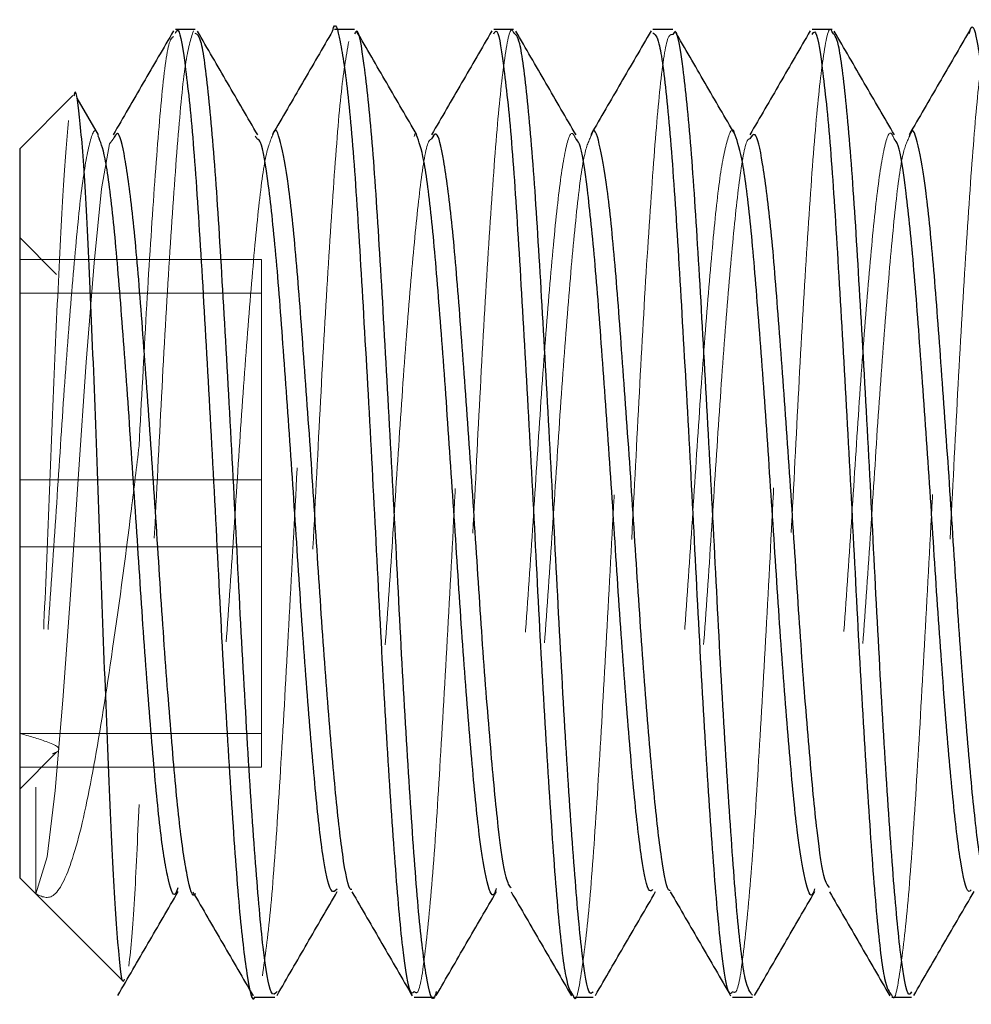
# Model space of a CAD drawing. Header units: inches. Extents: x 220 to 877, y 4 to 174.
# Tile 341 of 656: x 405.609 to 405.795, y 155.078 to 155.272. Entities that reach past the tile are written whole.
import ezdxf

# ---------------------------------------------------------------- set-up
doc = ezdxf.new("R2010")
doc.units = ezdxf.units.IN
doc.header["$LTSCALE"] = 0.5
doc.header["$MEASUREMENT"] = 0
doc.linetypes.add('HIDDEN', pattern=[0.225, 0.15, -0.075])
doc.layers.add('SVD-M-S', color=8, linetype='Continuous')

msp = doc.modelspace()

# ---------------------------------------------------------------- linework, layer by layer
at = {"layer": 'SVD-M-S', "linetype": 'Continuous', "lineweight": 25}
for p, q in [((405.64311, 155.26988), (405.63921, 155.26988)), ((405.67436, 155.26988), (405.67046, 155.26988)), ((405.70561, 155.26988), (405.70171, 155.26988)), ((405.73686, 155.26988), (405.73296, 155.26988)), ((405.76812, 155.26988), (405.76421, 155.26988)), ((405.6191, 155.2569), (405.60864, 155.24644)), ((405.62412, 155.24915), (405.61992, 155.25638)), ((405.60864, 155.24644), (405.60864, 155.10332)), ((405.60864, 155.10332), (405.61188, 155.10008)), ((405.61188, 155.10008), (405.62887, 155.08309)), ((405.65484, 155.07988), (405.65873, 155.07988)), ((405.68608, 155.07988), (405.69, 155.07988)), ((405.71734, 155.07988), (405.72123, 155.07988)), ((405.74858, 155.07988), (405.7525, 155.07988)), ((405.77984, 155.07988), (405.78373, 155.07988))]:
    msp.add_line(p, q, dxfattribs=at)
at = {"layer": 'SVD-M-S', "linetype": 'HIDDEN', "lineweight": 18}
for p, q in [((405.62628, 155.24743), (405.62473, 155.2386)), ((405.627, 155.24834), (405.62628, 155.24743)), ((405.65534, 155.24836), (405.65485, 155.24892)), ((405.62473, 155.2386), (405.62326, 155.22404)), ((405.61589, 155.22175), (405.60864, 155.22901)), ((405.65614, 155.2247), (405.60864, 155.2247)), ((405.62326, 155.22404), (405.62168, 155.20452)), ((405.65614, 155.18147), (405.65614, 155.2247)), ((405.65614, 155.21811), (405.60864, 155.21811)), ((405.62168, 155.20452), (405.62019, 155.18259)), ((405.65614, 155.18147), (405.60864, 155.18147)), ((405.62019, 155.18259), (405.61866, 155.15976)), ((405.65614, 155.13165), (405.65614, 155.18147)), ((405.65614, 155.16829), (405.60864, 155.16829)), ((405.61866, 155.15976), (405.6171, 155.1382)), ((405.6171, 155.1382), (405.61563, 155.12045)), ((405.65614, 155.13165), (405.60864, 155.13165)), ((405.65614, 155.12506), (405.65614, 155.13165)), ((405.60864, 155.12075), (405.61589, 155.128)), ((405.65614, 155.12506), (405.60864, 155.12506)), ((405.61563, 155.12045), (405.61405, 155.10744)), ((405.61405, 155.10744), (405.61178, 155.10019)), ((405.61178, 155.10019), (405.61178, 155.10019))]:
    msp.add_line(p, q, dxfattribs=at)
at = {"layer": 'SVD-M-S', "linetype": 'Continuous', "lineweight": 25}
for points, knots in [([(405.67008, 155.26956), (405.67008, 155.26958), (405.6706, 155.2718), (405.67154, 155.26818), (405.67311, 155.25808), (405.67467, 155.23907), (405.67612, 155.21435), (405.67773, 155.18595), (405.67919, 155.15644), (405.68073, 155.12869), (405.68231, 155.10518), (405.68375, 155.08859), (405.68509, 155.08009), (405.68583, 155.08077), (405.68608, 155.08098)], [0, 0, 0, 0, 0.000551, 0.094819, 0.190634, 0.286406, 0.380704, 0.477064, 0.571556, 0.667077, 0.763092, 0.857247, 0.953548, 1, 1, 1, 1]), ([(405.79507, 155.2691), (405.79513, 155.26935), (405.79571, 155.27162), (405.79671, 155.26749), (405.7983, 155.25628), (405.79983, 155.23653), (405.8013, 155.21125), (405.80291, 155.18262), (405.80435, 155.15311), (405.80592, 155.1259), (405.80737, 155.10399), (405.80825, 155.09531), (405.80864, 155.09149)], [0, 0, 0, 0, 0.0137104, 0.1245676, 0.2376556, 0.3500864, 0.4613921, 0.5748532, 0.6858635, 0.7986755, 0.9114611, 1, 1, 1, 1]), ([(405.63883, 155.26959), (405.63685, 155.26618), (405.6329, 155.25938), (405.62896, 155.25258), (405.62699, 155.24919)], [0, 0, 0, 0, 0.501684, 1, 1, 1, 1]), ([(405.63921, 155.26911), (405.63932, 155.26935), (405.63995, 155.27065), (405.64101, 155.26425), (405.64262, 155.25006), (405.64408, 155.22803), (405.64563, 155.20126), (405.6472, 155.17199), (405.64864, 155.14292), (405.65025, 155.11701), (405.65173, 155.09617), (405.65324, 155.08371), (405.65433, 155.07845), (405.65483, 155.07992), (405.65484, 155.07994)], [0, 0, 0, 0, 0.021478, 0.118191, 0.216969, 0.313758, 0.411755, 0.510115, 0.606657, 0.705391, 0.802483, 0.900133, 0.998694, 1, 1, 1, 1]), ([(405.65916, 155.08101), (405.65877, 155.08057), (405.65789, 155.07954), (405.65641, 155.08848), (405.65497, 155.10521), (405.65339, 155.12868), (405.65185, 155.15644), (405.65039, 155.18596), (405.64878, 155.21432), (405.64733, 155.23917), (405.64577, 155.25771), (405.64434, 155.26857), (405.64348, 155.26891), (405.64311, 155.26906)], [0, 0, 0, 0, 0.0729065, 0.1689822, 0.2629173, 0.3587068, 0.4540044, 0.5482752, 0.6444096, 0.7384863, 0.8340344, 0.9296252, 1, 1, 1, 1]), ([(405.65537, 155.24915), (405.65339, 155.25255), (405.64945, 155.25935), (405.64551, 155.26614), (405.64354, 155.26953)], [0, 0, 0, 0, 0.501079, 1, 1, 1, 1]), ([(405.67008, 155.26959), (405.6681, 155.26618), (405.66415, 155.25938), (405.66021, 155.25258), (405.65824, 155.24919)], [0, 0, 0, 0, 0.501619, 1, 1, 1, 1]), ([(405.69042, 155.08102), (405.6903, 155.08058), (405.68969, 155.07829), (405.68849, 155.08299), (405.68696, 155.09526), (405.68549, 155.11567), (405.68388, 155.14134), (405.68244, 155.1703), (405.68087, 155.19964), (405.67932, 155.22662), (405.67787, 155.24898), (405.67625, 155.26367), (405.67516, 155.27046), (405.67451, 155.26925), (405.67436, 155.26899)], [0, 0, 0, 0, 0.022644, 0.118482, 0.21369, 0.308031, 0.404152, 0.498179, 0.593791, 0.689308, 0.7834, 0.879533, 0.973774, 1, 1, 1, 1]), ([(405.68662, 155.24915), (405.68464, 155.25255), (405.6807, 155.25934), (405.67676, 155.26614), (405.67479, 155.26953)], [0, 0, 0, 0, 0.501021, 1, 1, 1, 1]), ([(405.70133, 155.26959), (405.69935, 155.26618), (405.6954, 155.25938), (405.69146, 155.25258), (405.68949, 155.24919)], [0, 0, 0, 0, 0.5015547, 1, 1, 1, 1]), ([(405.70171, 155.26899), (405.70185, 155.26925), (405.7025, 155.27046), (405.7036, 155.26367), (405.70521, 155.24898), (405.70666, 155.22662), (405.70822, 155.19964), (405.70978, 155.1703), (405.71123, 155.14136), (405.71284, 155.1156), (405.7143, 155.0955), (405.71582, 155.08229), (405.71684, 155.0808), (405.71734, 155.08006)], [0, 0, 0, 0, 0.026945, 0.123771, 0.222542, 0.319217, 0.417354, 0.515591, 0.612198, 0.710957, 0.807886, 0.905707, 1, 1, 1, 1]), ([(405.72123, 155.08096), (405.72102, 155.08071), (405.7203, 155.07987), (405.71899, 155.08789), (405.71755, 155.10401), (405.71598, 155.12723), (405.71443, 155.15478), (405.71297, 155.18429), (405.71137, 155.21278), (405.70991, 155.2379), (405.70836, 155.25686), (405.70689, 155.2683), (405.70601, 155.26892), (405.70561, 155.2692)], [0, 0, 0, 0, 0.041992, 0.140728, 0.237286, 0.33558, 0.433633, 0.530356, 0.629121, 0.725873, 0.823888, 0.922212, 1, 1, 1, 1]), ([(405.71787, 155.24915), (405.71589, 155.25255), (405.71195, 155.25934), (405.70801, 155.26614), (405.70604, 155.26953)], [0, 0, 0, 0, 0.500963, 1, 1, 1, 1]), ([(405.73258, 155.26959), (405.7306, 155.26618), (405.72665, 155.25938), (405.72271, 155.25258), (405.72074, 155.24919)], [0, 0, 0, 0, 0.50149, 1, 1, 1, 1]), ([(405.73296, 155.2692), (405.73335, 155.26892), (405.73424, 155.2683), (405.7357, 155.25686), (405.73725, 155.2379), (405.73871, 155.21278), (405.74032, 155.18429), (405.74177, 155.15478), (405.74332, 155.12723), (405.74489, 155.10401), (405.74634, 155.08789), (405.74765, 155.07987), (405.74836, 155.08071), (405.74858, 155.08096)], [0, 0, 0, 0, 0.077787, 0.17611, 0.274126, 0.370878, 0.469643, 0.566366, 0.664418, 0.762713, 0.859271, 0.958007, 1, 1, 1, 1]), ([(405.7525, 155.08028), (405.75203, 155.08083), (405.75104, 155.08199), (405.74954, 155.09457), (405.74808, 155.11428), (405.74647, 155.13979), (405.74502, 155.16862), (405.74347, 155.19802), (405.7419, 155.22519), (405.74046, 155.24788), (405.73884, 155.26306), (405.73771, 155.27026), (405.73703, 155.26916), (405.73686, 155.26889)], [0, 0, 0, 0, 0.088704, 0.186681, 0.283472, 0.382241, 0.478938, 0.577036, 0.675301, 0.771884, 0.870633, 0.967597, 1, 1, 1, 1]), ([(405.74912, 155.24915), (405.74714, 155.25255), (405.7432, 155.25934), (405.73926, 155.26614), (405.73729, 155.26953)], [0, 0, 0, 0, 0.500905, 1, 1, 1, 1]), ([(405.76383, 155.26959), (405.76185, 155.26618), (405.75791, 155.25938), (405.75396, 155.25258), (405.75199, 155.24919)], [0, 0, 0, 0, 0.501426, 1, 1, 1, 1]), ([(405.76421, 155.26889), (405.76438, 155.26916), (405.76505, 155.27026), (405.76619, 155.26306), (405.7678, 155.24788), (405.76924, 155.22519), (405.77081, 155.19802), (405.77236, 155.16862), (405.77382, 155.13979), (405.77543, 155.11428), (405.77688, 155.09457), (405.77839, 155.08199), (405.77937, 155.08083), (405.77984, 155.08028)], [0, 0, 0, 0, 0.0324019, 0.1293655, 0.2281148, 0.3246982, 0.4229625, 0.5210613, 0.6177576, 0.7165267, 0.8133175, 0.9112945, 1, 1, 1, 1]), ([(405.78373, 155.08091), (405.78355, 155.08064), (405.78286, 155.07965), (405.78158, 155.08722), (405.78013, 155.10287), (405.77857, 155.12578), (405.77701, 155.15314), (405.77556, 155.18262), (405.77395, 155.21123), (405.77249, 155.23661), (405.77095, 155.25599), (405.76945, 155.26803), (405.76854, 155.26895), (405.76812, 155.26937)], [0, 0, 0, 0, 0.036385, 0.135146, 0.231787, 0.329958, 0.428152, 0.524777, 0.623536, 0.720418, 0.81828, 0.916714, 1, 1, 1, 1]), ([(405.78037, 155.24915), (405.77839, 155.25255), (405.77445, 155.25934), (405.77051, 155.26614), (405.76854, 155.26953)], [0, 0, 0, 0, 0.500847, 1, 1, 1, 1]), ([(405.79508, 155.26959), (405.7931, 155.26618), (405.78916, 155.25938), (405.78521, 155.25258), (405.78324, 155.24919)], [0, 0, 0, 0, 0.501361, 1, 1, 1, 1]), ([(405.62917, 155.08339), (405.62913, 155.08324), (405.62874, 155.08193), (405.62792, 155.08965), (405.6269, 155.1062), (405.6258, 155.13125), (405.62472, 155.16046), (405.62367, 155.19064), (405.62254, 155.2182), (405.62153, 155.24044), (405.62038, 155.2535), (405.61969, 155.25884), (405.61929, 155.25688), (405.61927, 155.25674)], [0, 0, 0, 0, 0.014678, 0.128588, 0.241034, 0.352844, 0.462238, 0.571715, 0.678273, 0.784659, 0.889116, 0.992428, 1, 1, 1, 1]), ([(405.64312, 155.10022), (405.64312, 155.10021), (405.64261, 155.09905), (405.64152, 155.10319), (405.64001, 155.11298), (405.63853, 155.12938), (405.63692, 155.14975), (405.63548, 155.17261), (405.63391, 155.19562), (405.63236, 155.21668), (405.6309, 155.23396), (405.62929, 155.24531), (405.62807, 155.25045), (405.62728, 155.24889), (405.627, 155.24834)], [0, 0, 0, 0, 0.001259, 0.096812, 0.191479, 0.285604, 0.381326, 0.474915, 0.570273, 0.665278, 0.759107, 0.854872, 0.948627, 1, 1, 1, 1]), ([(405.67386, 155.10102), (405.67378, 155.101), (405.67319, 155.10081), (405.67203, 155.1072), (405.67059, 155.12002), (405.66901, 155.13857), (405.66747, 155.16037), (405.66601, 155.18359), (405.6644, 155.20591), (405.66295, 155.22536), (405.66139, 155.24029), (405.65983, 155.24829), (405.65885, 155.25106), (405.65831, 155.24919), (405.65829, 155.24909)], [0, 0, 0, 0, 0.01518, 0.114191, 0.210989, 0.309705, 0.407912, 0.505057, 0.60413, 0.701074, 0.79954, 0.89805, 0.994965, 1, 1, 1, 1]), ([(405.7022, 155.10124), (405.70206, 155.10083), (405.70143, 155.09892), (405.70021, 155.1026), (405.69868, 155.11228), (405.69721, 155.12832), (405.6956, 155.14851), (405.69416, 155.17128), (405.69259, 155.19434), (405.69104, 155.21561), (405.68958, 155.23297), (405.688, 155.24523), (405.68703, 155.24784), (405.68656, 155.24911)], [0, 0, 0, 0, 0.027627, 0.125983, 0.223691, 0.320506, 0.419154, 0.515646, 0.61377, 0.711796, 0.808355, 0.907015, 1, 1, 1, 1]), ([(405.70513, 155.10133), (405.7048, 155.10178), (405.70394, 155.10291), (405.70259, 155.11254), (405.70112, 155.12825), (405.69951, 155.14853), (405.69806, 155.17128), (405.6965, 155.19435), (405.69494, 155.21557), (405.69349, 155.23311), (405.69188, 155.24484), (405.69062, 155.25035), (405.6898, 155.24891), (405.68949, 155.24837)], [0, 0, 0, 0, 0.063525, 0.161249, 0.258081, 0.356746, 0.453255, 0.551396, 0.649439, 0.746014, 0.844692, 0.94142, 1, 1, 1, 1]), ([(405.73636, 155.10087), (405.73631, 155.10085), (405.73575, 155.10058), (405.73461, 155.10667), (405.73318, 155.1191), (405.73161, 155.13742), (405.73006, 155.15907), (405.7286, 155.18228), (405.72699, 155.2047), (405.72553, 155.22437), (405.72399, 155.23959), (405.72241, 155.24803), (405.72141, 155.251), (405.72084, 155.24911), (405.72078, 155.24891)], [0, 0, 0, 0, 0.009399, 0.108441, 0.205291, 0.303888, 0.402242, 0.499257, 0.598329, 0.695373, 0.79369, 0.892317, 0.98915, 1, 1, 1, 1]), ([(405.7647, 155.10114), (405.76459, 155.10079), (405.76398, 155.09886), (405.76281, 155.10226), (405.76126, 155.11153), (405.7598, 155.12729), (405.75819, 155.14727), (405.75674, 155.16996), (405.75519, 155.19306), (405.75362, 155.21449), (405.75217, 155.23211), (405.75057, 155.24481), (405.74959, 155.24771), (405.7491, 155.24914)], [0, 0, 0, 0, 0.021968, 0.120509, 0.218663, 0.315625, 0.414576, 0.511444, 0.609721, 0.708164, 0.804918, 0.903849, 1, 1, 1, 1]), ([(405.76763, 155.10139), (405.76733, 155.10172), (405.7665, 155.10264), (405.76517, 155.11182), (405.76371, 155.12721), (405.7621, 155.14729), (405.76065, 155.16995), (405.75909, 155.19307), (405.75752, 155.21445), (405.75608, 155.23225), (405.75447, 155.24435), (405.75317, 155.25025), (405.75233, 155.24894), (405.75199, 155.24842)], [0, 0, 0, 0, 0.057718, 0.155605, 0.252303, 0.350984, 0.447588, 0.545597, 0.643772, 0.740263, 0.838924, 0.935795, 1, 1, 1, 1]), ([(405.79886, 155.1007), (405.79884, 155.10069), (405.79831, 155.10035), (405.7972, 155.10617), (405.79576, 155.1182), (405.7942, 155.13629), (405.79264, 155.15778), (405.79119, 155.18096), (405.78958, 155.20348), (405.78811, 155.22336), (405.78658, 155.23888), (405.78499, 155.24774), (405.78397, 155.25094), (405.78337, 155.24904), (405.78328, 155.24876)], [0, 0, 0, 0, 0.003628, 0.102686, 0.199611, 0.298075, 0.396562, 0.49347, 0.592526, 0.689694, 0.787847, 0.886575, 0.98335, 1, 1, 1, 1]), ([(405.6397, 155.10132), (405.63954, 155.10085), (405.63887, 155.09899), (405.63762, 155.10296), (405.6361, 155.11304), (405.63462, 155.12936), (405.63302, 155.14975), (405.63157, 155.17261), (405.63, 155.19561), (405.62846, 155.21672), (405.627, 155.23379), (405.62544, 155.24553), (405.62451, 155.24785), (405.62407, 155.24893)], [0, 0, 0, 0, 0.0333561, 0.1318047, 0.2293402, 0.3263165, 0.4249391, 0.5213636, 0.6196111, 0.7174948, 0.8141676, 0.9128336, 1, 1, 1, 1]), ([(405.67098, 155.10107), (405.67056, 155.10068), (405.66964, 155.0998), (405.66813, 155.10692), (405.66669, 155.1201), (405.66511, 155.13855), (405.66357, 155.16038), (405.6621, 155.1836), (405.6605, 155.20588), (405.65905, 155.22547), (405.65749, 155.23989), (405.65623, 155.24784), (405.65554, 155.24824), (405.65534, 155.24836)], [0, 0, 0, 0, 0.081399, 0.180024, 0.276444, 0.374774, 0.472597, 0.569363, 0.668048, 0.764614, 0.862696, 0.960821, 1, 1, 1, 1]), ([(405.73295, 155.10103), (405.73273, 155.10083), (405.73202, 155.10017), (405.73071, 155.10648), (405.72927, 155.11916), (405.7277, 155.13741), (405.72615, 155.15908), (405.72469, 155.18228), (405.72308, 155.20467), (405.72163, 155.22447), (405.72008, 155.23923), (405.71879, 155.24758), (405.71806, 155.24816), (405.71784, 155.24834)], [0, 0, 0, 0, 0.043049, 0.145188, 0.245065, 0.346745, 0.448174, 0.548222, 0.650391, 0.750469, 0.85186, 0.95357, 1, 1, 1, 1]), ([(405.79545, 155.10098), (405.79527, 155.10078), (405.79458, 155.1), (405.7933, 155.10595), (405.79185, 155.11826), (405.79029, 155.13627), (405.78873, 155.15778), (405.78728, 155.18097), (405.78567, 155.20346), (405.78421, 155.22345), (405.78267, 155.23855), (405.78134, 155.24732), (405.78059, 155.24808), (405.78033, 155.24834)], [0, 0, 0, 0, 0.037337, 0.13947, 0.239403, 0.340924, 0.442468, 0.542385, 0.644516, 0.7447, 0.8459, 0.947693, 1, 1, 1, 1]), ([(405.62792, 155.08023), (405.62988, 155.08362), (405.63382, 155.09041), (405.63777, 155.09721), (405.63974, 155.10061)], [0, 0, 0, 0, 0.498921, 1, 1, 1, 1]), ([(405.64261, 155.10057), (405.64458, 155.09718), (405.64853, 155.09038), (405.65247, 155.08358), (405.65445, 155.08017)], [0, 0, 0, 0, 0.498381, 1, 1, 1, 1]), ([(405.65917, 155.08023), (405.66113, 155.08362), (405.66507, 155.09042), (405.66902, 155.09721), (405.67099, 155.10061)], [0, 0, 0, 0, 0.498979, 1, 1, 1, 1]), ([(405.67386, 155.10057), (405.67583, 155.09718), (405.67978, 155.09038), (405.68372, 155.08358), (405.6857, 155.08017)], [0, 0, 0, 0, 0.498445, 1, 1, 1, 1]), ([(405.69042, 155.08023), (405.69238, 155.08362), (405.69632, 155.09042), (405.70027, 155.09721), (405.70224, 155.10061)], [0, 0, 0, 0, 0.499037, 1, 1, 1, 1]), ([(405.70511, 155.10057), (405.70708, 155.09718), (405.71103, 155.09038), (405.71497, 155.08358), (405.71695, 155.08017)], [0, 0, 0, 0, 0.49851, 1, 1, 1, 1]), ([(405.72167, 155.08023), (405.72363, 155.08362), (405.72757, 155.09042), (405.73152, 155.09721), (405.73349, 155.10061)], [0, 0, 0, 0, 0.499095, 1, 1, 1, 1]), ([(405.73636, 155.10057), (405.73833, 155.09718), (405.74228, 155.09038), (405.74622, 155.08358), (405.7482, 155.08017)], [0, 0, 0, 0, 0.498574, 1, 1, 1, 1]), ([(405.75292, 155.08023), (405.75488, 155.08362), (405.75882, 155.09042), (405.76277, 155.09721), (405.76474, 155.10061)], [0, 0, 0, 0, 0.499153, 1, 1, 1, 1]), ([(405.76761, 155.10057), (405.76958, 155.09718), (405.77353, 155.09038), (405.77747, 155.08358), (405.77945, 155.08017)], [0, 0, 0, 0, 0.498639, 1, 1, 1, 1]), ([(405.78417, 155.08023), (405.78613, 155.08362), (405.79007, 155.09042), (405.79402, 155.09721), (405.79599, 155.10061)], [0, 0, 0, 0, 0.499211, 1, 1, 1, 1])]:
    msp.add_open_spline(points, degree=3, knots=knots, dxfattribs=at)
at = {"layer": 'SVD-M-S', "linetype": 'HIDDEN', "lineweight": 18}
for points, knots in [([(405.76812, 155.26937), (405.76805, 155.26953), (405.76748, 155.27093), (405.76633, 155.265), (405.76484, 155.2514), (405.76333, 155.22983), (405.76174, 155.20338), (405.7603, 155.17413), (405.75871, 155.14506), (405.75719, 155.11867), (405.75571, 155.09776), (405.7542, 155.08406), (405.75331, 155.08186), (405.75292, 155.08088)], [0, 0, 0, 0, 0.01358, 0.115063, 0.215037, 0.315287, 0.416688, 0.515876, 0.617222, 0.71761, 0.817453, 0.918968, 1, 1, 1, 1]), ([(405.64274, 155.2696), (405.64221, 155.26797), (405.64116, 155.26473), (405.63968, 155.24905), (405.63815, 155.22712), (405.63657, 155.20011), (405.63514, 155.17101), (405.63355, 155.14214), (405.63257, 155.12582), (405.63208, 155.11772)], [0, 0, 0, 0, 0.144993, 0.28725, 0.430909, 0.575439, 0.717102, 0.859528, 1, 1, 1, 1]), ([(405.63208, 155.18812), (405.63255, 155.19701), (405.63349, 155.21492), (405.63502, 155.23866), (405.63644, 155.257), (405.63776, 155.26764), (405.63854, 155.26825), (405.63881, 155.26846)], [0, 0, 0, 0, 0.212466, 0.428179, 0.652685, 0.881133, 1, 1, 1, 1]), ([(405.65629, 155.08409), (405.65682, 155.08783), (405.65786, 155.09525), (405.65938, 155.11612), (405.66087, 155.14186), (405.66247, 155.17078), (405.66391, 155.20013), (405.66549, 155.22711), (405.66702, 155.24905), (405.6685, 155.2647), (405.66955, 155.26793), (405.67008, 155.26956)], [0, 0, 0, 0, 0.112078, 0.222861, 0.333373, 0.445532, 0.555193, 0.667074, 0.778281, 0.888402, 1, 1, 1, 1]), ([(405.68608, 155.08098), (405.68633, 155.08078), (405.68709, 155.08018), (405.68835, 155.08882), (405.68995, 155.10551), (405.69138, 155.12917), (405.69298, 155.15691), (405.69449, 155.18643), (405.69598, 155.21484), (405.69758, 155.23956), (405.69902, 155.25783), (405.70032, 155.26796), (405.70107, 155.26834), (405.70131, 155.26846)], [0, 0, 0, 0, 0.050857, 0.150937, 0.252097, 0.351066, 0.45221, 0.55233, 0.651998, 0.75328, 0.852306, 0.953255, 1, 1, 1, 1]), ([(405.70561, 155.2692), (405.70552, 155.26941), (405.70493, 155.27074), (405.70374, 155.26446), (405.70226, 155.25035), (405.70074, 155.22845), (405.69915, 155.20177), (405.69771, 155.17245), (405.69612, 155.14348), (405.69461, 155.11731), (405.69312, 155.09679), (405.69165, 155.08369), (405.69078, 155.08182), (405.69042, 155.08102)], [0, 0, 0, 0, 0.019285, 0.120815, 0.220612, 0.321057, 0.422383, 0.52158, 0.623004, 0.723201, 0.823235, 0.924707, 1, 1, 1, 1]), ([(405.71734, 155.08006), (405.71736, 155.08), (405.7179, 155.07854), (405.71885, 155.08388), (405.72046, 155.09643), (405.72195, 155.1174), (405.72346, 155.14345), (405.72506, 155.17246), (405.72649, 155.20175), (405.72808, 155.22852), (405.7296, 155.2501), (405.73106, 155.26508), (405.73208, 155.26793), (405.73257, 155.26932)], [0, 0, 0, 0, 0.0042822, 0.1032525, 0.2044735, 0.3042601, 0.4042084, 0.5053815, 0.6043322, 0.705407, 0.8056035, 0.9051536, 1, 1, 1, 1]), ([(405.73686, 155.26889), (405.73652, 155.26889), (405.73567, 155.26891), (405.73426, 155.25876), (405.73282, 155.24078), (405.73122, 155.21637), (405.72973, 155.1881), (405.72822, 155.15856), (405.72663, 155.13067), (405.72519, 155.10666), (405.7236, 155.08972), (405.72244, 155.08099), (405.7218, 155.0811), (405.72165, 155.08113)], [0, 0, 0, 0, 0.0672035, 0.1684527, 0.2676336, 0.3690639, 0.4691219, 0.5692393, 0.6706522, 0.769826, 0.8711018, 0.9715656, 1, 1, 1, 1]), ([(405.74858, 155.08096), (405.74886, 155.08081), (405.74964, 155.0804), (405.75094, 155.08956), (405.75253, 155.1067), (405.75397, 155.13066), (405.75557, 155.15856), (405.75707, 155.1881), (405.75857, 155.21636), (405.76017, 155.24081), (405.7616, 155.25864), (405.76288, 155.26827), (405.7636, 155.26845), (405.76381, 155.2685)], [0, 0, 0, 0, 0.056441, 0.156701, 0.257771, 0.356743, 0.45795, 0.557864, 0.657718, 0.758943, 0.857922, 0.958966, 1, 1, 1, 1]), ([(405.77984, 155.08028), (405.77989, 155.08015), (405.78045, 155.07872), (405.78144, 155.08436), (405.78305, 155.09744), (405.78453, 155.11875), (405.78605, 155.14504), (405.78764, 155.17415), (405.78908, 155.20336), (405.79067, 155.22991), (405.79218, 155.25112), (405.79362, 155.26545), (405.79461, 155.26793), (405.79507, 155.2691)], [0, 0, 0, 0, 0.009906, 0.108936, 0.210217, 0.309831, 0.409988, 0.511101, 0.610062, 0.711229, 0.811249, 0.910993, 1, 1, 1, 1]), ([(405.79936, 155.26882), (405.79905, 155.26891), (405.79824, 155.26916), (405.79684, 155.25955), (405.79541, 155.242), (405.79382, 155.21787), (405.7923, 155.18976), (405.79082, 155.16021), (405.78921, 155.13217), (405.78777, 155.10787), (405.78619, 155.09046), (405.78499, 155.08128), (405.78432, 155.08123), (405.78416, 155.08122)], [0, 0, 0, 0, 0.0614251, 0.1627677, 0.2619386, 0.3633092, 0.4635763, 0.5635003, 0.6649746, 0.7641879, 0.865372, 0.9660151, 1, 1, 1, 1]), ([(405.67325, 155.26753), (405.67272, 155.26451), (405.67168, 155.25853), (405.67024, 155.23937), (405.66863, 155.21489), (405.66715, 155.18642), (405.66563, 155.15691), (405.66404, 155.12918), (405.6626, 155.10546), (405.66101, 155.089), (405.65989, 155.0807), (405.65927, 155.08096), (405.65916, 155.08101)], [0, 0, 0, 0, 0.1091034, 0.2161296, 0.3255933, 0.4333137, 0.5415213, 0.6508358, 0.7578007, 0.8671324, 0.9752967, 1, 1, 1, 1]), ([(405.61825, 155.25198), (405.6179, 155.24794), (405.61719, 155.23986), (405.61612, 155.21831), (405.615, 155.19285), (405.61398, 155.1661), (405.61284, 155.14047), (405.61214, 155.12758), (405.61178, 155.12111)], [0, 0, 0, 0, 0.17119, 0.342351, 0.50834, 0.674417, 0.836607, 1, 1, 1, 1]), ([(405.7491, 155.24914), (405.7491, 155.24916), (405.74859, 155.2511), (405.74756, 155.24865), (405.74598, 155.24115), (405.74454, 155.22661), (405.74294, 155.20753), (405.74144, 155.18527), (405.73994, 155.16204), (405.73834, 155.14012), (405.73691, 155.12122), (405.73532, 155.10795), (405.73419, 155.10115), (405.73358, 155.10118), (405.73347, 155.10119)], [0, 0, 0, 0, 0.000983, 0.098781, 0.197297, 0.293793, 0.392485, 0.489837, 0.587247, 0.685922, 0.782411, 0.880953, 0.978701, 1, 1, 1, 1]), ([(405.62407, 155.24893), (405.62402, 155.2491), (405.62347, 155.25103), (405.62238, 155.24814), (405.62081, 155.23979), (405.61937, 155.22465), (405.61776, 155.20513), (405.61629, 155.18263), (405.61476, 155.15952), (405.6132, 155.13784), (405.61225, 155.12656), (405.61178, 155.12111)], [0, 0, 0, 0, 0.011998, 0.136665, 0.261569, 0.384309, 0.509817, 0.633066, 0.757315, 0.882501, 1, 1, 1, 1]), ([(405.68656, 155.24911), (405.68654, 155.24918), (405.68639, 155.2498), (405.68622, 155.2493), (405.68608, 155.24887)], [0, 0, 0, 0, 0.119824, 1, 1, 1, 1]), ([(405.71784, 155.24834), (405.71758, 155.24889), (405.71682, 155.25051), (405.71546, 155.24549), (405.71398, 155.23418), (405.71246, 155.21702), (405.71087, 155.19602), (405.70943, 155.17297), (405.70784, 155.15019), (405.70633, 155.12961), (405.70483, 155.11348), (405.70339, 155.1033), (405.70255, 155.10184), (405.7022, 155.10124)], [0, 0, 0, 0, 0.0516048, 0.1502463, 0.2471992, 0.3447837, 0.4432267, 0.5395938, 0.6381328, 0.7354749, 0.8326588, 0.9312446, 1, 1, 1, 1]), ([(405.78033, 155.24834), (405.7801, 155.24888), (405.77938, 155.2506), (405.77805, 155.24593), (405.77656, 155.235), (405.77505, 155.2181), (405.77345, 155.19729), (405.77202, 155.17429), (405.77043, 155.15144), (405.76891, 155.13068), (405.76743, 155.11425), (405.76594, 155.10359), (405.76508, 155.10188), (405.7647, 155.10114)], [0, 0, 0, 0, 0.045862, 0.144459, 0.241585, 0.338981, 0.437498, 0.533858, 0.632322, 0.729852, 0.82685, 0.925478, 1, 1, 1, 1]), ([(405.65829, 155.24909), (405.65778, 155.24786), (405.65676, 155.24536), (405.65531, 155.23319), (405.65377, 155.21596), (405.65219, 155.19474), (405.65075, 155.17165), (405.64915, 155.14894), (405.64766, 155.12857), (405.64615, 155.11265), (405.64457, 155.10213), (405.6436, 155.10085), (405.64312, 155.10022)], [0, 0, 0, 0, 0.0965819, 0.196409, 0.2972236, 0.3986512, 0.49806, 0.5997405, 0.6999233, 0.8003521, 0.9019591, 1, 1, 1, 1]), ([(405.68949, 155.24837), (405.68929, 155.24827), (405.68857, 155.24794), (405.6873, 155.24008), (405.68586, 155.22575), (405.68426, 155.2063), (405.68277, 155.18396), (405.68126, 155.16075), (405.67966, 155.13893), (405.67823, 155.12036), (405.67663, 155.10711), (405.67521, 155.09987), (405.67428, 155.10066), (405.67386, 155.10102)], [0, 0, 0, 0, 0.0392691, 0.1375753, 0.2340035, 0.3326354, 0.4296911, 0.5271875, 0.6256845, 0.7220573, 0.8205698, 0.9180269, 1, 1, 1, 1]), ([(405.72078, 155.24891), (405.72031, 155.24787), (405.71932, 155.24566), (405.71789, 155.23401), (405.71636, 155.21706), (405.71478, 155.19601), (405.71334, 155.17298), (405.71174, 155.15017), (405.71024, 155.12967), (405.70874, 155.11325), (405.70714, 155.10311), (405.70602, 155.09904), (405.70532, 155.10085), (405.70513, 155.10133)], [0, 0, 0, 0, 0.087828, 0.184775, 0.282353, 0.380789, 0.47715, 0.575682, 0.673018, 0.770195, 0.868775, 0.965155, 1, 1, 1, 1]), ([(405.75199, 155.24842), (405.75181, 155.24837), (405.75113, 155.24819), (405.74988, 155.24071), (405.74845, 155.22673), (405.74685, 155.20749), (405.74535, 155.18527), (405.74385, 155.16205), (405.74225, 155.1401), (405.74081, 155.12129), (405.73923, 155.10769), (405.73776, 155.1), (405.73681, 155.10059), (405.73636, 155.10087)], [0, 0, 0, 0, 0.033482, 0.131889, 0.228279, 0.326864, 0.424109, 0.521413, 0.61998, 0.716364, 0.814797, 0.912439, 1, 1, 1, 1]), ([(405.78328, 155.24876), (405.78284, 155.24788), (405.78188, 155.24596), (405.78046, 155.23482), (405.77896, 155.21815), (405.77736, 155.19728), (405.77592, 155.1743), (405.77433, 155.15142), (405.77281, 155.13073), (405.77133, 155.11404), (405.76973, 155.10351), (405.76858, 155.09912), (405.76785, 155.10087), (405.76763, 155.10139)], [0, 0, 0, 0, 0.0820121, 0.1791372, 0.2765313, 0.375047, 0.4714067, 0.5698692, 0.6673977, 0.7643948, 0.863022, 0.9594493, 1, 1, 1, 1]), ([(405.61178, 155.10019), (405.61299, 155.0996), (405.61547, 155.09839), (405.61938, 155.10688), (405.62302, 155.12316), (405.62676, 155.14685), (405.6299, 155.16973), (405.63159, 155.184), (405.63208, 155.18812)], [0, 0, 0, 0, 0.166248, 0.340327, 0.525334, 0.710726, 0.916392, 1, 1, 1, 1]), ([(405.61508, 155.12766), (405.61533, 155.12775), (405.6174, 155.12853), (405.6146, 155.12997), (405.61047, 155.13113), (405.60864, 155.13165)], [0, 0, 0, 0, 0.070818, 0.5881011, 1, 1, 1, 1]), ([(405.61178, 155.12111), (405.61178, 155.11936), (405.61178, 155.11202), (405.61178, 155.10229), (405.61178, 155.10089), (405.61178, 155.10019)], [0, 0, 0, 0, 0.133908, 0.563244, 1, 1, 1, 1]), ([(405.63208, 155.11772), (405.63178, 155.111), (405.63114, 155.0965), (405.63046, 155.08965), (405.63009, 155.08597)], [0, 0, 0, 0, 0.463949, 1, 1, 1, 1])]:
    msp.add_open_spline(points, degree=3, knots=knots, dxfattribs=at)

doc.saveas('drawing.dxf')
